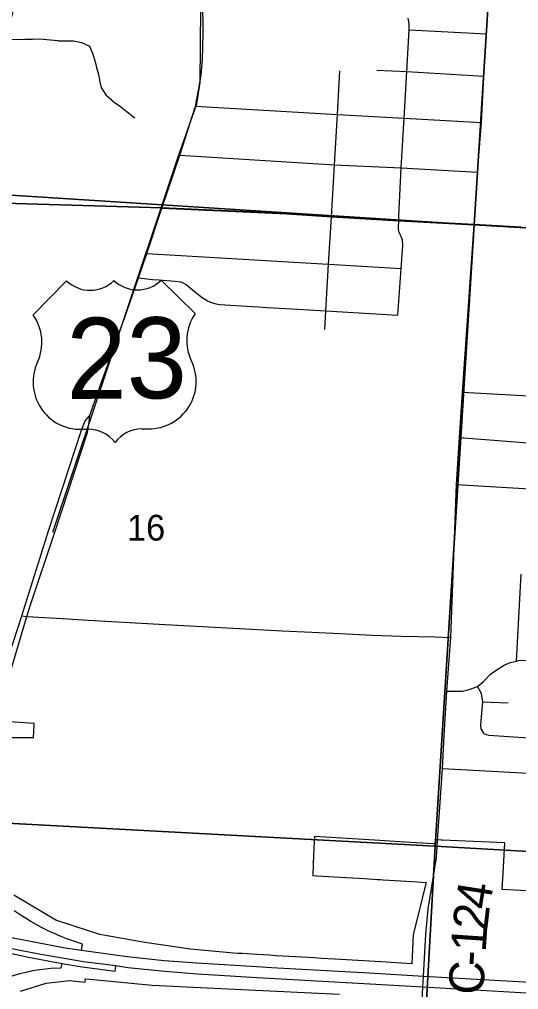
# Model space of a CAD drawing. Extents: x 114843 to 284848, y 317643 to 566895.
# Drawn here: x 205873 to 210163, y 354619 to 362951 of the extents above; entities that cross this region are included whole.
import ezdxf

# ---------------------------------------------------------------- set-up
doc = ezdxf.new("R2010")
doc.units = 0
for name, color, linetype in [('GM_X_City_Street', 7, 'Continuous'), ('GM_X_Corporation', 7, 'Continuous'), ('GM_X_County_Road', 7, 'Continuous'), ('GM_X_County_Road_Text', 7, 'Continuous'), ('GM_X_Interchange_Ramps', 7, 'Continuous'), ('GM_X_Interstate_Route', 7, 'Continuous'), ('GM_X_Minor_River', 7, 'Continuous'), ('GM_X_Rail_Line', 7, 'Continuous'), ('GM_X_Section', 7, 'Continuous'), ('GM_X_Section_Text', 7, 'Continuous'), ('GM_X_Township', 7, 'Continuous'), ('GM_X_US_Location', 7, 'Continuous'), ('GM_X_US_Route', 7, 'Continuous'), ('GM_X_US_Shield', 7, 'Continuous')]:
    doc.layers.add(name, color=color, linetype=linetype)

msp = doc.modelspace()

# ---------------------------------------------------------------- linework, layer by layer
at = {"layer": 'GM_X_City_Street'}
for p, q in [((209221.5, 362860.2), (209887.8, 362827.4)), ((206969.1, 360939.7), (208477.7, 360852.7)), ((209679.7, 359751), (210940.7, 359679.7)), ((209655.3, 359359.6), (210491.6, 359296.7)), ((209628.5, 358956), (210626.6, 358896.5)), ((210143.9, 357440.5), (210185.4, 358186.1)), ((209856.5, 357091.6), (210072.4, 357082.6))]:
    msp.add_line(p, q, dxfattribs=at)
for points in [[(209221.5, 362860.2), (209223.6, 362910.3), (209218.8, 362932.1), (209213.7, 362960.6)], [(209125.9, 360412.3), (209153.5, 360812.8), (209168.9, 361008.3), (209165.7, 361055.9), (209153.7, 361085.4), (209144.4, 361104.5), (209135.1, 361123.6), (209130.5, 361146.2), (209129.3, 361160.7), (209134.1, 361221.5), (209132, 361261), (209152.9, 361676.3), (209179.8, 362103.1), (209201.7, 362503.1), (209221.5, 362860.2)], [(208943.9, 362516.4), (209201.7, 362503.1), (209865.2, 362463)], [(208496.8, 360287.2), (208504.9, 360449.7), (208529.7, 360849.7), (208554, 361255.8), (208579.6, 361702.3), (208606.1, 362135.1), (208625, 362509.2)], [(207385.1, 362204.5), (208606.1, 362135.1), (209179.8, 362103.1), (209842.7, 362064.6)], [(207251.9, 361785.6), (208579.6, 361702.3), (209152.9, 361676.3), (209808.4, 361638.8)], [(208477.7, 360852.7), (208529.7, 360849.7), (209153.5, 360812.8)], [(206895.9, 360730.4), (207015.6, 360716.9), (207072.1, 360713.8), (207209.9, 360704.4), (207260.9, 360696.4), (207306.2, 360673.6), (207374.4, 360618.6), (207442.1, 360563.6), (207489.1, 360533.5), (207502.3, 360527.5), (207515.4, 360521.5), (207561.5, 360507.7), (207599.2, 360501.9), (207637.6, 360498.8), (207924.3, 360482.8), (208001.1, 360478.1), (208265.2, 360462.3), (208504.9, 360449.7), (209125.9, 360412.3)], [(209547, 357183.5), (209610.5, 357180.8), (209679.2, 357182.4), (209737.3, 357195.5), (209809, 357222.4), (209861.6, 357264.1), (209922.5, 357326.9), (209987.7, 357374.1), (210039.5, 357404.7), (210091.3, 357429.4), (210143.9, 357440.5), (210161.2, 357444.1), (210229.3, 357446.9), (210271.3, 357451.3), (210351.5, 357448.2), (210439.2, 357440.2), (210489.8, 357435.6), (210543.8, 357440.2), (210599.8, 357450.8), (210653.7, 357473.4), (210699.4, 357508), (210738.8, 357568.6)], [(209867, 356816.6), (209841.3, 356857.7), (209838.9, 356889.4), (209841.8, 356927.5), (209856.5, 357091.6), (209843.3, 357162.4), (209809, 357222.4)], [(209867, 356816.6), (209906.2, 356804.2), (210333.8, 356776.6)]]:
    msp.add_lwpolyline(points, dxfattribs=at)
at = {"layer": 'GM_X_Corporation'}
for points in [[(205807.2, 356784.3), (205994, 356783.9), (205999.8, 356886.2), (206000.9, 356905.2), (205958.1, 356907.7), (205741.2, 356920.5)], [(210442.5, 355454.8), (210022.6, 355480), (210032.3, 355671.3), (210042.9, 355880), (209505.8, 355901.2), (209498.1, 355901.5), (209445.4, 355904.9), (209442.1, 355868.4), (209429.9, 355870.1), (209185.1, 355885.6), (208970.4, 355899.3), (208409.8, 355935), (208400.7, 355779.6), (208394, 355598.6), (208430.1, 355596.4), (208480.1, 355593.4), (208530.1, 355590.5), (208580.1, 355587.5), (208630.1, 355584.5), (208680, 355581.5), (208789.8, 355574.9), (208839.7, 355572), (208949.4, 355565.3), (208972.8, 355563.9), (208999.3, 355562.3), (209049.1, 355559.3), (209099, 355556.3), (209148.8, 355553.4), (209198.6, 355550.4), (209248.4, 355547.4), (209367.8, 355540.3), (209340.4, 355428.5), (209319.3, 355340.9), (209297.7, 355253.8), (209256.6, 355088.4), (209246.1, 354840.5), (208977.9, 354856.6), (208635.6, 354877.1), (208469, 354887.1), (208409.7, 354890.7), (208354.6, 354894), (208299.7, 354897.3), (208244.8, 354900.6), (208189.9, 354903.8), (208135.1, 354907.1), (208080.3, 354910.4), (208025.7, 354913.7), (207971.3, 354917), (207917, 354920.2), (207788.1, 354927.9), (207745.5, 354930.5), (207342.9, 354965.3), (206950.8, 355023.8), (206853.4, 355040), (206562.9, 355091), (206475.8, 355119.7), (206185.5, 355215.3), (205825.7, 355429.3)], [(205882.1, 354606.3), (206102.1, 354675.4), (206303.5, 354697.1), (206438.7, 354683.6), (206440.7, 354713.1), (206478.8, 354709.3), (206566.3, 354700.8), (207013.4, 354657.4), (207722.7, 354622.9), (208622.2, 354579.1)]]:
    msp.add_lwpolyline(points, dxfattribs=at)
at = {"layer": 'GM_X_County_Road'}
for p, q in [((209547, 357183.5), (209581.4, 357643.2)), ((209469.8, 355940.9), (209509.5, 356516.8)), ((209509.5, 356516.8), (210300.4, 356475.3))]:
    msp.add_line(p, q, dxfattribs=at)
for points in [[(209781.4, 361187.4), (209808.4, 361638.8), (209842.7, 362064.6), (209865.2, 362463), (209887.8, 362827.4), (209923, 363424), (209977.3, 364591.7), (209987.8, 364748.4), (210020.1, 365234.5), (210020.4, 365239.9), (210093.1, 366395.1), (210093.3, 366398.8), (210125.1, 366951.2), (210158.1, 367560.2), (210167.3, 367681.1)], [(207097.9, 361329.6), (208170.9, 361281.6), (208554, 361255.8), (209134.1, 361221.5), (209781.4, 361187.4), (210186.7, 361164.9), (211237.1, 361098.7), (211938.3, 361051), (213235.2, 360975.4), (213280.5, 360973.3), (214061.5, 360927.9)], [(209581.4, 357643.2), (209628.5, 358956), (209655.3, 359359.6), (209679.7, 359751), (209781.4, 361187.4)], [(205893.7, 357829.6), (205936.5, 357824.6), (206239.1, 357806.9), (206463.5, 357792.4), (207126.4, 357753.5), (207657.3, 357725.3), (208130.6, 357700.9), (208386.7, 357688.3), (208629.4, 357676.1), (208907.8, 357661.7), (209150, 357654.3), (209445.3, 357648.3), (209581.4, 357643.2)], [(209509.5, 356516.8), (209522.2, 356802.5), (209547, 357183.5)], [(209332.5, 354527.9), (209339, 354639), (209344.5, 354732.3), (209364.8, 355095), (209386.6, 355309.3), (209456.8, 355752.5), (209469.8, 355940.9)]]:
    msp.add_lwpolyline(points, dxfattribs=at)
at = {"layer": 'GM_X_Interchange_Ramps'}
for points in [[(206407.6, 354955.7), (206416.1, 355009.5), (206322.9, 355041), (206281.7, 355055.9), (206236.9, 355073.3), (206203, 355087.2), (206179.3, 355097.4), (206146.2, 355112.2), (206120.3, 355124.1), (206091.4, 355138), (206062, 355152.7), (205971.4, 355203.4), (205880, 355260.5), (205827.2, 355296.9)], [(205376.9, 355028.9), (205611.1, 354973), (205951.5, 354897.3), (206239.3, 354844), (206412.5, 354814.9), (206696.1, 354776.4), (206700.8, 354822.8)], [(205487.3, 354583.3), (205665.4, 354679.1), (205711.3, 354699.4), (205748.1, 354714.2), (205790.5, 354729.9), (205827.5, 354742.1), (205878.4, 354757.1), (205927.1, 354769.5), (205987.1, 354782.1), (206044.7, 354791.5), (206098.2, 354798), (206143.9, 354801.9), (206231.7, 354805.8), (206239.3, 354844)]]:
    msp.add_lwpolyline(points, dxfattribs=at)
at = {"layer": 'GM_X_Interstate_Route'}
for points in [[(208121.7, 354708.2), (207916.9, 354719.7), (207402.1, 354751.1), (207121.9, 354773.4), (206804.6, 354807.4), (206700.8, 354822.8), (206424.3, 354859), (206209.8, 354894.5), (206026.6, 354926.8), (205807.4, 354970.4), (205617.1, 355011.8), (205379.3, 355070.4), (205100.5, 355144.8), (205049.6, 355159.6), (204982.1, 355179.3)], [(208039, 354806.8), (207912.3, 354813.9), (207397.5, 354845.4), (207117.3, 354867.7), (206800, 354901.6), (206407.6, 354955.7), (206265, 354974.2), (205833.7, 355056.7), (205696.5, 355087.9)], [(220015.6, 354123.7), (220010.3, 354124.1), (219957.9, 354127.4), (219660.2, 354145), (217560.9, 354262.5), (214757.4, 354418.1), (213488, 354496.5), (211788.6, 354592.6), (210619.9, 354661), (209344.5, 354732.3), (208878.4, 354760), (208039, 354806.8)], [(221664.3, 353936.9), (220098.8, 354024.4), (219953.7, 354033.7), (219664.8, 354050.8), (217565.5, 354168.2), (214751.9, 354327.1), (213492.6, 354402.3), (211793.1, 354498.3), (210624.5, 354566.8), (209339, 354639), (208882.9, 354665.8), (208121.7, 354708.2)]]:
    msp.add_lwpolyline(points, dxfattribs=at)
at = {"layer": 'GM_X_Minor_River'}
for points in [[(206201.9, 362766.1), (206046, 362780.3), (205984, 362778.3), (205920, 362778.4), (205717.8, 362776.3)], [(206201.9, 362766.1), (206283.8, 362768.1), (206337.8, 362766), (206407.8, 362751.9), (206475.7, 362719.8), (206499.5, 362661.7), (206523.3, 362587.5), (206535.2, 362537.4), (206553.1, 362477.3), (206564.9, 362415.2), (206576.8, 362365.1), (206614.6, 362302.9), (206688.5, 362240.8), (206740.4, 362202.6), (206798.2, 362158.5), (206864.1, 362104.4)]]:
    msp.add_lwpolyline(points, dxfattribs=at)
at = {"layer": 'GM_X_Rail_Line'}
msp.add_lwpolyline([(206159.8, 358546.3), (207233.4, 361761.8), (207398.8, 362227.2), (207425.6, 362410.3), (207456.4, 365927.7), (207396.8, 372098.2)], dxfattribs=at)
at = {"layer": 'GM_X_Section'}
msp.add_lwpolyline([(210120.7, 366565.7), (209779.5, 361186.3), (204817.4, 361505.3), (205083.3, 361625.6), (205183.1, 361785.8), (205245.1, 361899.8), (205295, 361975.9), (205362.8, 362118), (205386.8, 362152), (205404.8, 362168), (205432.8, 362156.1), (205430.9, 362062), (205444.9, 362050), (205460.9, 362058.1), (205504.7, 362304.1), (205541.6, 362421), (205572.5, 362488.2), (205674.4, 362638.3), (205716.3, 362706.4), (205754.2, 362822.4), (205768.1, 362870.4), (205792.1, 362922.5), (205865.8, 363196.6)], dxfattribs=at)
for points in [[(210120.7, 366565.7), (215434, 366240.4), (215134.9, 360875), (209779.5, 361186.3)], [(204817.4, 361505.3), (209779.5, 361186.3), (209446.2, 355850.9), (204166.6, 356134.1), (204446, 360870.9), (204486, 360897), (204587.9, 360985.1), (204691.8, 361097.2)], [(215134.9, 360875), (214813.5, 355545.6), (209446.2, 355850.9), (209779.5, 361186.3)], [(209446.2, 355850.9), (209147.8, 350531.6), (203854.8, 350761), (204166.6, 356134.1)], [(209446.2, 355850.9), (214813.5, 355545.6), (214507.2, 350208.6), (209147.8, 350531.6)]]:
    msp.add_lwpolyline(points, close=True, dxfattribs=at)
at = {"layer": 'GM_X_Township'}
for points in [[(210185.5, 361167.7), (209780.2, 361190.3), (209132.9, 361224.3), (208552.9, 361258.6), (208169.7, 361284.4), (207096.8, 361332.5), (204769.8, 361400.5), (204843.8, 361576.7), (204917.8, 361752.8), (205132.5, 362043.4), (205361, 362420.8), (205589.1, 362841.6), (205744.7, 363319.6)], [(201163.9, 359232.7), (201262.9, 359536.9), (201448.8, 359812.8), (201721.5, 360074.9), (202266.6, 360642.5), (202654.8, 360919.9), (202957.2, 361066.6), (203173.6, 361126), (203361.3, 361141.8), (203592.8, 361114.6), (203809.8, 361072.8), (204027.1, 361002.1), (204287.6, 360960.6), (204417.7, 360954.4), (204769.8, 361400.5), (207096.8, 361332.5), (208169.7, 361284.4), (208552.9, 361258.6), (209132.9, 361224.3), (209780.2, 361190.3), (210185.5, 361167.7)]]:
    msp.add_lwpolyline(points, dxfattribs=at)
at = {"layer": 'GM_X_US_Route'}
for points in [[(207097.9, 361329.6), (207251.9, 361785.6), (207385.1, 362204.5), (207414.9, 362357.1), (207434.9, 362475.5), (207447.4, 362604.3), (207451.9, 362837), (207432.9, 364774.7), (207433.4, 365127.8), (207429.3, 365442.2), (207430.2, 365787.8), (207427, 366181.6), (207422.3, 366501.6), (207421.3, 366577), (207423, 366744.8), (207424.5, 367054.6), (207426.8, 367624.1), (207425.3, 367734.7), (207424.2, 368334.6), (207421.9, 368658.8), (207420.4, 369003), (207419.2, 369562.7), (207419.9, 369661.1)], [(206774.5, 360385.2), (206895.9, 360730.4), (206969.1, 360939.7), (207097.9, 361329.6)], [(206669.2, 360089.5), (206736.3, 360276.7), (206774.5, 360385.2)], [(206477.3, 359549.5), (206549.2, 359754.6), (206669.2, 360089.5)], [(205615.4, 356961.2), (205741.9, 357361.8), (205893.7, 357829.6), (206124.7, 358567.9), (206405.7, 359423.5), (206438.7, 359502.5), (206477.3, 359549.5)], [(205969.1, 357923.1), (206175.8, 358548.6), (206456.8, 359404.2), (206473.5, 359493.5), (206477.3, 359549.5)], [(205684.4, 356998.6), (205798.3, 357359.6), (205936.5, 357824.6), (205969.1, 357923.1)]]:
    msp.add_lwpolyline(points, dxfattribs=at)
at = {"layer": 'GM_X_US_Shield'}
for p, q in [((206278.6, 360706.2), (205990.7, 360414.1)), ((207382.9, 360424.1), (207090.8, 360712.1)), ((206403.9, 359430.8), (206461.9, 359431.2)), ((206926, 359434.6), (206984, 359435))]:
    msp.add_line(p, q, dxfattribs=at)
for centre, radius, start, end in [((206480.2, 360914.8), 290.1, 225.98646, 314.84047), ((206886.2, 360917.7), 290.1, 225.98647, 314.84048), ((205659.7, 360178.7), 406.1, 334.96058, 35.41439), ((207717.2, 360193.6), 406.1, 145.41255, 205.86636), ((206985.6, 359841.1), 406.1, 269.77522, 25.58156), ((206396.4, 359836.8), 406.1, 155.24537, 271.05171), ((206464, 359141.2), 290.1, 37.28336, 90.41346), ((206928.1, 359144.5), 290.1, 90.41347, 143.54357)]:
    msp.add_arc(centre, radius, start, end, dxfattribs=at)

# ---------------------------------------------------------------- texts
at = {"layer": 'GM_X_County_Road_Text'}
for s, rotation, p in [('4', 80.96744, (209912.5, 355297.8)), ('2', 83.27107, (209891.3, 355117.4)), ('1', 86.14213, (209879.2, 354937)), ('-', 86.74222, (209872.3, 354814.8)), ('C', 86.85956, (209858.8, 354568.9))]:
    msp.add_text(s, height=300, rotation=rotation, dxfattribs=at).set_placement(p)
at = {"layer": 'GM_X_Section_Text'}
msp.add_text('16', height=221.02, rotation=0.41347, dxfattribs=at).set_placement((206797.7, 358473.8))
at = {"layer": 'GM_X_US_Location'}
for s, p in [('0', (206689.2, 360036.5)), ('/', (206689.3, 360036.5)), ('23', (206484.3, 359828))]:
    msp.add_text(s, height=1, rotation=0.41347, dxfattribs=at).set_placement(p)
at = {"layer": 'GM_X_US_Shield'}
msp.add_text('23', height=696.14, rotation=0.41347, dxfattribs=at).set_placement((206278.7, 359691))

doc.saveas('drawing.dxf')
